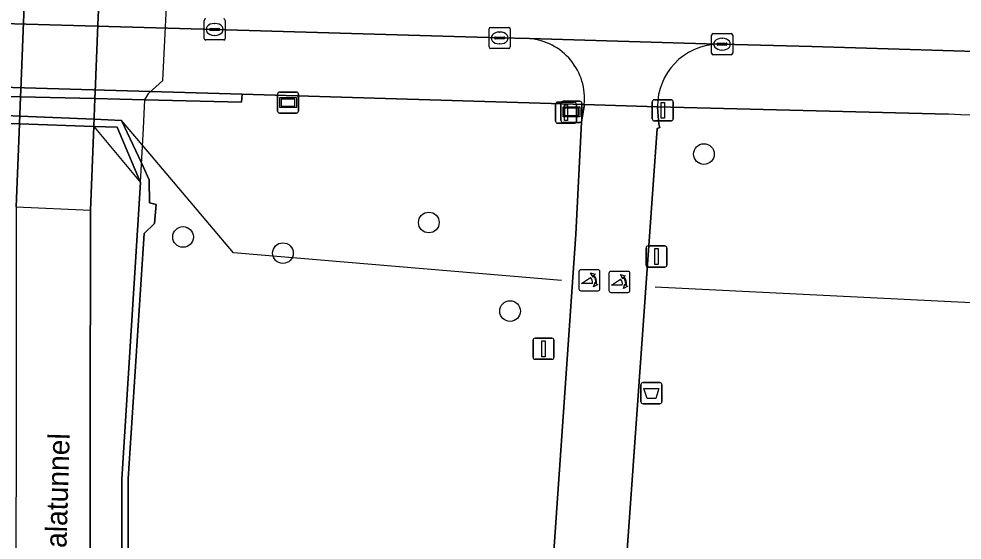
# Model space of a CAD drawing. Extents: x 161477 to 163040, y 383680 to 384871.
# Drawn here: x 162187.87 to 162232.49, y 384789.56 to 384814.24 of the extents above; entities that cross this region are included whole.
import ezdxf

# ---------------------------------------------------------------- set-up
doc = ezdxf.new("R2010")
doc.units = 0
for name, color, linetype in [('IMGEO_Afsluitpaal', 7, 'Continuous'), ('IMGEO_Afvalbak', 7, 'Continuous'), ('IMGEO_Boom', 7, 'Continuous'), ('IMGEO_Fietspad_gesloten', 7, 'Continuous'), ('IMGEO_Groenvoorziening', 7, 'Continuous'), ('IMGEO_Hek', 7, 'Continuous'), ('IMGEO_Kolk', 7, 'Continuous'), ('IMGEO_Lichtmast', 7, 'Continuous'), ('IMGEO_Lijnafwatering', 7, 'Continuous'), ('IMGEO_Loofbos', 7, 'Continuous'), ('IMGEO_Muur', 7, 'Continuous'), ('IMGEO_Openbare_ruimte_label', 7, 'Continuous'), ('IMGEO_Poller', 7, 'Continuous'), ('IMGEO_Rijbaan_lokaal_open', 7, 'Continuous'), ('IMGEO_Tunneldeel', 7, 'Continuous'), ('IMGEO_Verkeersbordpaal', 7, 'Continuous'), ('IMGEO_Verklikker', 7, 'Continuous'), ('IMGEO_Voetpad_open', 7, 'Continuous'), ('IMGEO_Wegwijzer', 7, 'Continuous')]:
    doc.layers.add(name, color=color, linetype=linetype)

msp = doc.modelspace()

# ---------------------------------------------------------------- linework, layer by layer
at = {"layer": 'IMGEO_Afsluitpaal'}
for p, q in [((162217.835, 384809.511), (162217.835, 384810.311)), ((162217.835, 384810.311), (162217.835, 384809.511)), ((162217.935, 384810.411), (162218.725, 384810.411)), ((162218.725, 384810.411), (162217.935, 384810.411)), ((162218.825, 384810.311), (162218.825, 384809.511)), ((162218.825, 384809.511), (162218.825, 384810.311)), ((162218.725, 384809.411), (162217.935, 384809.411)), ((162217.935, 384809.411), (162218.725, 384809.411))]:
    msp.add_line(p, q, dxfattribs=at)
msp.add_lwpolyline([(162218.255, 384810.286), (162218.405, 384810.286), (162218.405, 384809.536), (162218.255, 384809.536), (162218.255, 384810.286)], dxfattribs=at)
for centre, start, end in [((162217.935, 384810.311), 90, 180), ((162217.935, 384810.311), 90, 180), ((162218.725, 384810.311), 0, 90), ((162218.725, 384810.311), 360, 90), ((162217.935, 384809.511), 180, 270), ((162217.935, 384809.511), 180, 270), ((162218.725, 384809.511), 270, 0), ((162218.725, 384809.511), 270, 0)]:
    msp.add_arc(centre, 0.1, start, end, dxfattribs=at)
at = {"layer": 'IMGEO_Afvalbak'}
for p, q in [((162217.297, 384796.122), (162217.297, 384796.922)), ((162217.297, 384796.922), (162217.297, 384796.122)), ((162217.397, 384797.022), (162218.187, 384797.022)), ((162218.187, 384797.022), (162217.397, 384797.022)), ((162218.287, 384796.922), (162218.287, 384796.122)), ((162218.287, 384796.122), (162218.287, 384796.922)), ((162218.187, 384796.022), (162217.397, 384796.022)), ((162217.397, 384796.022), (162218.187, 384796.022))]:
    msp.add_line(p, q, dxfattribs=at)
msp.add_lwpolyline([(162217.44, 384796.736), (162218.144, 384796.736), (162217.995, 384796.266), (162217.589, 384796.266), (162217.44, 384796.736)], dxfattribs=at)
for centre, start, end in [((162217.397, 384796.922), 90, 180), ((162217.397, 384796.922), 90, 180), ((162218.187, 384796.922), 0, 90), ((162218.187, 384796.922), 360, 90), ((162217.397, 384796.122), 180, 270), ((162217.397, 384796.122), 180, 270), ((162218.187, 384796.122), 270, 0), ((162218.187, 384796.122), 270, 0)]:
    msp.add_arc(centre, 0.1, start, end, dxfattribs=at)
at = {"layer": 'IMGEO_Boom'}
for centre in [(162220.276, 384807.838), (162207.263, 384804.6), (162195.633, 384803.914), (162200.36, 384803.15), (162211.106, 384800.406)]:
    msp.add_circle(centre, 0.489, dxfattribs=at)
at = {"layer": 'IMGEO_Fietspad_gesloten'}
for points in [[(162189.08, 384837.113), (162188.99, 384834.857), (162188.911, 384832.887), (162188.787, 384830.042), (162188.652, 384826.944), (162188.503, 384823.542), (162188.366, 384820.401), (162188.089, 384814.077), (162187.959, 384810.861), (162187.947, 384810.548), (162187.895, 384809.264), (162191.414, 384809.149), (162191.466, 384810.463), (162191.478, 384810.777), (162191.604, 384813.962), (162191.882, 384820.287), (162192.02, 384823.42), (162192.17, 384826.836), (162192.306, 384829.925), (162192.429, 384832.719), (162192.501, 384834.498), (162192.592, 384836.753)], [(162191.256, 384805.178), (162191.414, 384809.149), (162187.895, 384809.264), (162187.736, 384805.341), (162187.704, 384750.389), (162187.699, 384739.941), (162187.705, 384726.306), (162191.185, 384727.166), (162191.178, 384739.461), (162191.184, 384743.198), (162191.174, 384750.658)]]:
    msp.add_lwpolyline(points, close=True, dxfattribs=at)
for points in [[(162220.914, 384813.043), (162212.027, 384813.304)], [(162218.059, 384809.053), (162218.196, 384809.099), (162218.148, 384809.26), (162218.095, 384809.829), (162218.082, 384810.076), (162214.614, 384810.178), (162214.608, 384810.128), (162214.484, 384809.349), (162214.218, 384804.052), (162211.016, 384757.878), (162210.612, 384753.882), (162210.181, 384751.592)], [(162214.614, 384810.178), (162218.082, 384810.076)], [(162213.865, 384752.121), (162214.382, 384757.154), (162218.059, 384809.053)]]:
    msp.add_lwpolyline(points, dxfattribs=at)
for centre, radius, start, end in [((162211.781, 384810.467), 2.847, 354.1682, 85.0524), ((162221.027, 384810.1), 2.945, 92.1928, 180.4744)]:
    msp.add_arc(centre, radius, start, end, dxfattribs=at)
at = {"layer": 'IMGEO_Groenvoorziening'}
for points in [[(162214.218, 384804.052), (162214.484, 384809.349), (162214.608, 384810.128), (162214.614, 384810.178), (162198.425, 384810.675), (162198.401, 384810.296), (162193.83, 384810.406), (162191.466, 384810.463), (162187.947, 384810.548), (162184.881, 384810.621)], [(162185.867, 384809.721), (162187.91, 384809.636), (162191.427, 384809.489), (162192.719, 384809.435), (162193.665, 384807.418), (162194.038, 384806.624), (162194.051, 384805.527), (162194.367, 384805.455), (162194.289, 384804.546), (162193.795, 384804.082), (162193.045, 384792.473), (162193.035, 384773.655)], [(162210.181, 384751.592), (162210.612, 384753.882), (162211.016, 384757.878), (162214.218, 384804.052)]]:
    msp.add_lwpolyline(points, dxfattribs=at)
at = {"layer": 'IMGEO_Hek'}
for points in [[(162193.712, 384808.262), (162192.719, 384809.435)], [(162213.539, 384801.85), (162198.023, 384803.16), (162193.712, 384808.262)], [(162370.792, 384756.912), (162309.595, 384787.435), (162245.03, 384800.204), (162217.966, 384801.54)]]:
    msp.add_lwpolyline(points, dxfattribs=at)
at = {"layer": 'IMGEO_Kolk'}
for p, q in [((162196.63, 384813.313), (162196.63, 384814.165)), ((162197.631, 384814.165), (162197.631, 384813.313)), ((162196.889, 384813.733), (162196.889, 384813.745)), ((162197.327, 384813.696), (162196.929, 384813.696)), ((162196.932, 384813.782), (162197.33, 384813.782)), ((162197.118, 384814.019), (162197.143, 384814.019)), ((162197.373, 384813.745), (162197.373, 384813.733)), ((162210.114, 384812.91), (162210.114, 384813.762)), ((162210.189, 384813.836), (162211.041, 384813.836)), ((162210.602, 384813.616), (162210.627, 384813.616)), ((162211.115, 384813.762), (162211.115, 384812.91)), ((162197.557, 384813.239), (162196.705, 384813.239)), ((162197.141, 384813.459), (162197.116, 384813.459)), ((162210.373, 384813.33), (162210.373, 384813.342)), ((162210.811, 384813.293), (162210.413, 384813.293)), ((162210.416, 384813.379), (162210.814, 384813.379)), ((162210.857, 384813.342), (162210.857, 384813.33)), ((162220.636, 384812.615), (162220.636, 384813.467)), ((162220.711, 384813.541), (162221.563, 384813.541)), ((162221.124, 384813.321), (162221.149, 384813.321)), ((162221.637, 384813.467), (162221.637, 384812.615)), ((162211.041, 384812.836), (162210.189, 384812.836)), ((162210.625, 384813.056), (162210.6, 384813.056)), ((162220.895, 384813.035), (162220.895, 384813.047)), ((162221.333, 384812.998), (162220.935, 384812.998)), ((162220.938, 384813.084), (162221.336, 384813.084)), ((162221.147, 384812.761), (162221.122, 384812.761)), ((162221.379, 384813.047), (162221.379, 384813.035)), ((162221.563, 384812.541), (162220.711, 384812.541))]:
    msp.add_line(p, q, dxfattribs=at)
for points in [[(162196.63, 384813.313), (162196.63, 384814.165)], [(162197.631, 384814.165), (162197.631, 384813.313)], [(162210.114, 384812.91), (162210.114, 384813.762)], [(162210.189, 384813.836), (162211.041, 384813.836)], [(162211.115, 384813.762), (162211.115, 384812.91)], [(162197.557, 384813.239), (162196.705, 384813.239)], [(162220.636, 384812.615), (162220.636, 384813.467)], [(162220.711, 384813.541), (162221.563, 384813.541)], [(162221.637, 384813.467), (162221.637, 384812.615)], [(162211.041, 384812.836), (162210.189, 384812.836)], [(162221.563, 384812.541), (162220.711, 384812.541)]]:
    msp.add_lwpolyline(points, dxfattribs=at)
for centre, radius, start, end in [((162196.707, 384814.163), 0.0765, 91.552, 178.448), ((162196.707, 384814.163), 0.0765, 91.552, 178.448), ((162197.555, 384814.163), 0.0765, 1.552, 88.448), ((162197.555, 384814.163), 0.0765, 1.552, 88.448), ((162196.929, 384813.742), 0.0403, 85.8775, 175.7526), ((162196.926, 384813.732), 0.0366, 178.938, 274.7102), ((162197.33, 384813.739), 0.043, 264.8664, 352.4533), ((162197.334, 384813.744), 0.0386, 1.7309, 96.639), ((162210.191, 384813.76), 0.0765, 91.552, 178.448), ((162210.191, 384813.76), 0.0765, 91.552, 178.448), ((162211.039, 384813.76), 0.0765, 1.552, 88.448), ((162211.039, 384813.76), 0.0765, 1.552, 88.448), ((162196.707, 384813.315), 0.0765, 181.552, 268.448), ((162196.707, 384813.315), 0.0765, 181.552, 268.448), ((162197.555, 384813.315), 0.0765, 271.552, 358.448), ((162197.555, 384813.315), 0.0765, 271.552, 358.448), ((162210.413, 384813.339), 0.0403, 85.8775, 175.7526), ((162210.41, 384813.329), 0.0366, 178.938, 274.7102), ((162210.814, 384813.336), 0.043, 264.8664, 352.4533), ((162210.818, 384813.341), 0.0386, 1.7309, 96.639), ((162220.713, 384813.465), 0.0765, 91.552, 178.448), ((162220.713, 384813.465), 0.0765, 91.552, 178.448), ((162221.561, 384813.465), 0.0765, 1.552, 88.448), ((162221.561, 384813.465), 0.0765, 1.552, 88.448), ((162210.191, 384812.912), 0.0765, 181.552, 268.448), ((162210.191, 384812.912), 0.0765, 181.552, 268.448), ((162211.039, 384812.912), 0.0765, 271.552, 358.448), ((162211.039, 384812.912), 0.0765, 271.552, 358.448), ((162220.935, 384813.044), 0.0403, 85.8775, 175.7526), ((162220.932, 384813.034), 0.0366, 178.938, 274.7102), ((162221.336, 384813.041), 0.043, 264.8664, 352.4533), ((162221.34, 384813.046), 0.0386, 1.7309, 96.639), ((162220.713, 384812.617), 0.0765, 181.552, 268.448), ((162220.713, 384812.617), 0.0765, 181.552, 268.448), ((162221.561, 384812.617), 0.0765, 271.552, 358.448), ((162221.561, 384812.617), 0.0765, 271.552, 358.448)]:
    msp.add_arc(centre, radius, start, end, dxfattribs=at)
for centre, major_axis, ratio, start_param, end_param in [((162197.117, 384813.739), (-0.387, 0.002), 0.722429, 4.712389, 7.853982), ((162197.142, 384813.739), (-0.39, 0.002), 0.717154, 1.570796, 4.712389), ((162210.601, 384813.336), (-0.387, 0.002), 0.722429, 4.712389, 7.853982), ((162210.626, 384813.336), (-0.39, 0.002), 0.717154, 1.570796, 4.712389), ((162221.123, 384813.041), (-0.387, 0.002), 0.722429, 4.712389, 7.853982), ((162221.148, 384813.041), (-0.39, 0.002), 0.717154, 1.570796, 4.712389)]:
    msp.add_ellipse(centre, major_axis=major_axis, ratio=ratio, start_param=start_param, end_param=end_param, dxfattribs=at)
at = {"layer": 'IMGEO_Lichtmast'}
for p, q in [((162217.537, 384802.588), (162217.537, 384803.388)), ((162217.537, 384803.388), (162217.537, 384802.588)), ((162217.637, 384803.488), (162218.427, 384803.488)), ((162218.427, 384803.488), (162217.637, 384803.488)), ((162218.527, 384803.388), (162218.527, 384802.588)), ((162218.527, 384802.588), (162218.527, 384803.388)), ((162218.427, 384802.488), (162217.637, 384802.488)), ((162217.637, 384802.488), (162218.427, 384802.488)), ((162212.192, 384798.224), (162212.192, 384799.024)), ((162212.192, 384799.024), (162212.192, 384798.224)), ((162212.292, 384799.124), (162213.082, 384799.124)), ((162213.082, 384799.124), (162212.292, 384799.124)), ((162213.182, 384799.024), (162213.182, 384798.224)), ((162213.182, 384798.224), (162213.182, 384799.024)), ((162213.082, 384798.124), (162212.292, 384798.124)), ((162212.292, 384798.124), (162213.082, 384798.124))]:
    msp.add_line(p, q, dxfattribs=at)
for points in [[(162217.957, 384803.363), (162218.107, 384803.363), (162218.107, 384802.613), (162217.957, 384802.613), (162217.957, 384803.363)], [(162212.612, 384798.999), (162212.762, 384798.999), (162212.762, 384798.249), (162212.612, 384798.249), (162212.612, 384798.999)]]:
    msp.add_lwpolyline(points, dxfattribs=at)
for centre, start, end in [((162217.637, 384803.388), 90, 180), ((162217.637, 384803.388), 90, 180), ((162218.427, 384803.388), 0, 90), ((162218.427, 384803.388), 360, 90), ((162217.637, 384802.588), 180, 270), ((162217.637, 384802.588), 180, 270), ((162218.427, 384802.588), 270, 0), ((162218.427, 384802.588), 270, 0), ((162212.292, 384799.024), 90, 180), ((162212.292, 384799.024), 90, 180), ((162213.082, 384799.024), 0, 90), ((162213.082, 384799.024), 360, 90), ((162212.292, 384798.224), 180, 270), ((162212.292, 384798.224), 180, 270), ((162213.082, 384798.224), 270, 0), ((162213.082, 384798.224), 270, 0)]:
    msp.add_arc(centre, 0.1, start, end, dxfattribs=at)
at = {"layer": 'IMGEO_Lijnafwatering'}
msp.add_lwpolyline([(162187.736, 384805.341), (162191.256, 384805.178)], dxfattribs=at)
at = {"layer": 'IMGEO_Loofbos'}
msp.add_lwpolyline([(162231.843, 384809.724), (162218.082, 384810.076), (162218.095, 384809.829), (162218.148, 384809.26), (162218.196, 384809.099), (162218.059, 384809.053), (162214.382, 384757.154), (162213.865, 384752.121)], dxfattribs=at)
msp.add_arc((162217.995, 384429.354), 380.622, 85.15328, 87.91499, dxfattribs=at)
at = {"layer": 'IMGEO_Muur'}
msp.add_lwpolyline([(162180.521, 384811.197), (162180.491, 384810.727), (162184.881, 384810.621), (162187.947, 384810.548), (162191.466, 384810.463), (162193.83, 384810.406), (162198.401, 384810.296), (162198.425, 384810.675)], close=True, dxfattribs=at)
msp.add_lwpolyline([(162186.085, 384809.323), (162187.895, 384809.264), (162191.414, 384809.149), (162192.511, 384809.113), (162193.614, 384806.49), (162192.739, 384792.457), (162192.667, 384750.768), (162192.87, 384750.765), (162192.927, 384773.649), (162193.035, 384773.655), (162193.045, 384792.473), (162193.795, 384804.082), (162194.289, 384804.546), (162194.367, 384805.455), (162194.051, 384805.527), (162194.038, 384806.624), (162193.665, 384807.418), (162192.719, 384809.435), (162191.427, 384809.489), (162187.91, 384809.636), (162185.867, 384809.721)], dxfattribs=at)
at = {"layer": 'IMGEO_Poller'}
for p, q in [((162214.363, 384802.268), (162214.363, 384801.461)), ((162214.363, 384802.268), (162214.363, 384801.461)), ((162215.265, 384802.363), (162214.457, 384802.363)), ((162215.265, 384802.363), (162214.457, 384802.363)), ((162215.359, 384801.461), (162215.359, 384802.268)), ((162215.359, 384801.461), (162215.359, 384802.268)), ((162215.781, 384802.19), (162215.781, 384801.383)), ((162215.781, 384802.19), (162215.781, 384801.383)), ((162216.683, 384802.285), (162215.875, 384802.285)), ((162216.683, 384802.285), (162215.875, 384802.285)), ((162216.777, 384801.383), (162216.777, 384802.19)), ((162216.777, 384801.383), (162216.777, 384802.19)), ((162214.457, 384801.366), (162215.265, 384801.366)), ((162214.457, 384801.366), (162215.265, 384801.366)), ((162215.875, 384801.288), (162216.683, 384801.288)), ((162215.875, 384801.288), (162216.683, 384801.288))]:
    msp.add_line(p, q, dxfattribs=at)
for points in [[(162215.042, 384802.092), (162215.03, 384802.019), (162214.905, 384802.224)], [(162214.905, 384802.224), (162215.136, 384802.158), (162215.065, 384802.126)], [(162216.46, 384802.014), (162216.448, 384801.941), (162216.323, 384802.146)], [(162216.323, 384802.146), (162216.554, 384802.08), (162216.483, 384802.048)], [(162214.998, 384801.719), (162214.485, 384801.719), (162214.915, 384801.994)], [(162215.058, 384801.547), (162215.124, 384801.778), (162215.154, 384801.71)], [(162215.19, 384801.683), (162215.262, 384801.672), (162215.058, 384801.547)], [(162216.416, 384801.641), (162215.903, 384801.641), (162216.333, 384801.916)], [(162216.476, 384801.469), (162216.542, 384801.7), (162216.572, 384801.632)], [(162216.608, 384801.605), (162216.68, 384801.594), (162216.476, 384801.469)]]:
    msp.add_lwpolyline(points, dxfattribs=at)
for centre, radius, start, end in [((162214.457, 384802.268), 0.0946, 90, 180), ((162214.457, 384802.268), 0.0946, 90, 180), ((162214.684, 384801.779), 0.476, 351.7527, 41.1691), ((162214.684, 384801.779), 0.516, 349.3569, 42.2912), ((162215.265, 384802.268), 0.0946, 0, 90), ((162215.265, 384802.268), 0.0946, 0, 90), ((162215.875, 384802.19), 0.0946, 90, 180), ((162215.875, 384802.19), 0.0946, 90, 180), ((162216.102, 384801.701), 0.476, 351.7527, 41.1691), ((162216.102, 384801.701), 0.516, 349.3569, 42.2912), ((162216.683, 384802.19), 0.0946, 0, 90), ((162216.683, 384802.19), 0.0946, 0, 90), ((162214.67, 384801.769), 0.332, 351.3247, 42.4854), ((162216.088, 384801.691), 0.332, 351.3247, 42.4854), ((162214.457, 384801.461), 0.0946, 180, 270), ((162214.457, 384801.461), 0.0946, 180, 270), ((162215.265, 384801.461), 0.0946, 270, 0), ((162215.265, 384801.461), 0.0946, 270, 0), ((162215.875, 384801.383), 0.0946, 180, 270), ((162215.875, 384801.383), 0.0946, 180, 270), ((162216.683, 384801.383), 0.0946, 270, 0), ((162216.683, 384801.383), 0.0946, 270, 0)]:
    msp.add_arc(centre, radius, start, end, dxfattribs=at)
at = {"layer": 'IMGEO_Rijbaan_lokaal_open'}
msp.add_lwpolyline([(162182.635, 384814.145), (162197.131, 384813.739), (162210.615, 384813.336), (162212.027, 384813.304), (162220.914, 384813.043), (162221.137, 384813.041), (162225.379, 384812.929), (162233.643, 384812.685)], dxfattribs=at)
at = {"layer": 'IMGEO_Tunneldeel'}
msp.add_lwpolyline([(162186.085, 384809.323), (162187.895, 384809.264), (162191.414, 384809.149), (162193.614, 384806.49), (162193.761, 384809.072), (162193.83, 384810.406), (162194.016, 384810.716), (162194.672, 384811.315), (162194.803, 384813.857), (162195.118, 384820.182), (162195.274, 384823.312), (162195.597, 384829.814), (162195.813, 384834.16), (162195.926, 384836.411), (162185.716, 384837.457)], dxfattribs=at)
at = {"layer": 'IMGEO_Verkeersbordpaal'}
for p, q in [((162213.255, 384809.399), (162213.255, 384810.199)), ((162213.255, 384810.199), (162213.255, 384809.399)), ((162213.355, 384810.299), (162214.145, 384810.299)), ((162214.145, 384810.299), (162213.355, 384810.299)), ((162214.245, 384810.199), (162214.245, 384809.399)), ((162214.245, 384809.399), (162214.245, 384810.199)), ((162214.145, 384809.299), (162213.355, 384809.299)), ((162213.355, 384809.299), (162214.145, 384809.299))]:
    msp.add_line(p, q, dxfattribs=at)
msp.add_lwpolyline([(162213.675, 384810.174), (162213.825, 384810.174), (162213.825, 384809.424), (162213.675, 384809.424), (162213.675, 384810.174)], dxfattribs=at)
for centre, start, end in [((162213.355, 384810.199), 90, 180), ((162213.355, 384810.199), 90, 180), ((162214.145, 384810.199), 0, 90), ((162214.145, 384810.199), 360, 90), ((162213.355, 384809.399), 180, 270), ((162213.355, 384809.399), 180, 270), ((162214.145, 384809.399), 270, 0), ((162214.145, 384809.399), 270, 0)]:
    msp.add_arc(centre, 0.1, start, end, dxfattribs=at)
at = {"layer": 'IMGEO_Verklikker'}
for p, q in [((162200.105, 384809.877), (162200.105, 384810.677)), ((162200.105, 384810.677), (162200.105, 384809.877)), ((162200.205, 384810.777), (162200.995, 384810.777)), ((162200.995, 384810.777), (162200.205, 384810.777)), ((162201.095, 384810.677), (162201.095, 384809.877)), ((162201.095, 384809.877), (162201.095, 384810.677)), ((162200.995, 384809.777), (162200.205, 384809.777)), ((162200.205, 384809.777), (162200.995, 384809.777))]:
    msp.add_line(p, q, dxfattribs=at)
for points in [[(162200.206, 384810.509), (162200.994, 384810.509), (162200.994, 384810.045), (162200.206, 384810.045), (162200.206, 384810.509)], [(162200.271, 384810.444), (162200.271, 384810.11), (162200.929, 384810.11), (162200.929, 384810.444), (162200.271, 384810.444)]]:
    msp.add_lwpolyline(points, dxfattribs=at)
for centre, start, end in [((162200.205, 384810.677), 90, 180), ((162200.205, 384810.677), 90, 180), ((162200.995, 384810.677), 0, 90), ((162200.995, 384810.677), 360, 90), ((162200.205, 384809.877), 180, 270), ((162200.205, 384809.877), 180, 270), ((162200.995, 384809.877), 270, 0), ((162200.995, 384809.877), 270, 0)]:
    msp.add_arc(centre, 0.1, start, end, dxfattribs=at)
at = {"layer": 'IMGEO_Voetpad_open'}
for points in [[(162185.716, 384837.457), (162185.605, 384835.202), (162185.355, 384830.156), (162185.034, 384823.661), (162184.878, 384820.497), (162184.567, 384814.193), (162184.431, 384811.454), (162184.899, 384810.935), (162184.881, 384810.621), (162184.809, 384809.365), (162184.645, 384806.878), (162186.085, 384809.323), (162187.895, 384809.264), (162187.947, 384810.548), (162187.959, 384810.861), (162188.089, 384814.077), (162188.366, 384820.401), (162188.503, 384823.542), (162188.652, 384826.944), (162188.787, 384830.042), (162188.911, 384832.887), (162188.99, 384834.857), (162189.08, 384837.113)], [(162192.592, 384836.753), (162192.501, 384834.498), (162192.429, 384832.719), (162192.306, 384829.925), (162192.17, 384826.836), (162192.02, 384823.42), (162191.882, 384820.287), (162191.604, 384813.962), (162191.478, 384810.777), (162191.466, 384810.463), (162191.414, 384809.149), (162193.614, 384806.49), (162193.761, 384809.072), (162193.83, 384810.406), (162194.016, 384810.716), (162194.672, 384811.315), (162194.803, 384813.857), (162195.118, 384820.182), (162195.274, 384823.312), (162195.597, 384829.814), (162195.813, 384834.16), (162195.926, 384836.411)]]:
    msp.add_lwpolyline(points, close=True, dxfattribs=at)
for points in [[(162212.027, 384813.304), (162210.615, 384813.336), (162197.131, 384813.739), (162182.635, 384814.145), (162171.14, 384814.483), (162150.822, 384815.079), (162148.581, 384815.129), (162127.443, 384815.725), (162115.951, 384816.037), (162112.701, 384816.129), (162111.22, 384816.165), (162111.103, 384813.142), (162113.808, 384813.069), (162113.743, 384811.498), (162116.517, 384811.393), (162116.56, 384813.001), (162134.346, 384812.508), (162150.581, 384812.069), (162180.521, 384811.197), (162198.425, 384810.675), (162214.614, 384810.178)], [(162233.643, 384812.685), (162225.379, 384812.929), (162221.137, 384813.041), (162220.914, 384813.043)], [(162218.082, 384810.076), (162231.843, 384809.724)], [(162187.736, 384805.341), (162187.895, 384809.264), (162186.085, 384809.323), (162184.645, 384806.878), (162184.619, 384804.404), (162186.182, 384792.722), (162186.096, 384750.549), (162186.084, 384742.937), (162183.013, 384742.861)], [(162193.614, 384806.49), (162192.511, 384809.113), (162191.414, 384809.149), (162191.256, 384805.178), (162191.174, 384750.658), (162191.187, 384750.404)], [(162192.965, 384748.327), (162200.119, 384747.943), (162200.114, 384748.571), (162203.241, 384748.53), (162203.244, 384756.841), (162201.051, 384756.86), (162200.102, 384756.78), (162200.148, 384749.463), (162192.693, 384749.852), (162192.667, 384750.768), (162192.739, 384792.457), (162193.614, 384806.49)]]:
    msp.add_lwpolyline(points, dxfattribs=at)
for centre, radius, start, end in [((162211.781, 384810.467), 2.847, 354.1682, 85.0524), ((162221.027, 384810.1), 2.945, 92.1928, 180.4744), ((162217.995, 384429.354), 380.622, 85.15328, 87.91499)]:
    msp.add_arc(centre, radius, start, end, dxfattribs=at)
at = {"layer": 'IMGEO_Wegwijzer'}
for p, q in [((162213.514, 384809.438), (162213.514, 384810.238)), ((162213.514, 384810.238), (162213.514, 384809.438)), ((162213.614, 384810.338), (162214.404, 384810.338)), ((162214.404, 384810.338), (162213.614, 384810.338)), ((162214.504, 384810.238), (162214.504, 384809.438)), ((162214.504, 384809.438), (162214.504, 384810.238)), ((162214.404, 384809.338), (162213.614, 384809.338)), ((162213.614, 384809.338), (162214.404, 384809.338))]:
    msp.add_line(p, q, dxfattribs=at)
for points in [[(162213.615, 384810.07), (162214.403, 384810.07), (162214.403, 384809.606), (162213.615, 384809.606), (162213.615, 384810.07)], [(162213.68, 384810.005), (162213.68, 384809.671), (162214.338, 384809.671), (162214.338, 384810.005), (162213.68, 384810.005)]]:
    msp.add_lwpolyline(points, dxfattribs=at)
for centre, start, end in [((162213.614, 384810.238), 90, 180), ((162213.614, 384810.238), 90, 180), ((162214.404, 384810.238), 0, 90), ((162214.404, 384810.238), 360, 90), ((162213.614, 384809.438), 180, 270), ((162213.614, 384809.438), 180, 270), ((162214.404, 384809.438), 270, 0), ((162214.404, 384809.438), 270, 0)]:
    msp.add_arc(centre, 0.1, start, end, dxfattribs=at)

# ---------------------------------------------------------------- texts
at = {"layer": 'IMGEO_Openbare_ruimte_label'}
msp.add_text('Dutmalatunnel', height=1, rotation=88.3389, dxfattribs=at).set_placement((162190.023, 384785.991))

doc.saveas('drawing.dxf')
